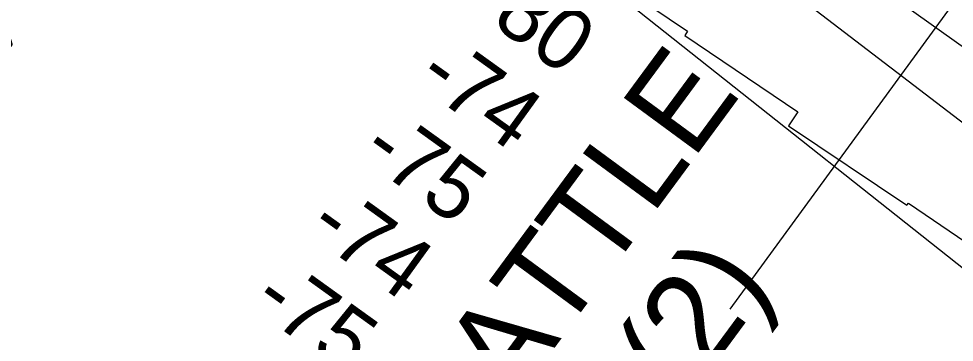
# Model space of a CAD drawing. Extents: x 3677843 to 3715951, y 511991 to 537744.
# Drawn here: x 3704089 to 3705099, y 525290 to 525640 of the extents above; entities that cross this region are included whole.
import ezdxf

# ---------------------------------------------------------------- set-up
doc = ezdxf.new("R2010")
doc.units = 0
for name, color, linetype in [('V-CHAN-NAID', 7, 'Continuous'), ('V-RIVR-RANG', 7, 'Continuous'), ('V-RRAP-RVMT', 7, 'Continuous'), ('V-TOPO-MAJR', 7, 'Continuous'), ('V-TOPO-MINR', 7, 'Continuous')]:
    doc.layers.add(name, color=color, linetype=linetype)

msp = doc.modelspace()

# ---------------------------------------------------------------- linework, layer by layer
at = {"layer": 'V-RIVR-RANG'}
msp.add_line((3705269.9, 525893.4), (3704856.5, 525326.1), dxfattribs=at)
at = {"layer": 'V-RRAP-RVMT'}
msp.add_lwpolyline([(3704470.1, 525888.9), (3704584.6, 525810.2), (3704578.1, 525799.4), (3704698.9, 525719.1), (3704691.2, 525707.4), (3704810.9, 525626.5), (3704807.8, 525622), (3704929.8, 525539.4), (3704919.8, 525524.2), (3705047.6, 525438.6), (3705049.1, 525440.8), (3705172.8, 525356.3), (3705182, 525370.2), (3705408.7, 525215.9), (3705403.8, 525208.9), (3705530.7, 525122), (3705522.6, 525111.1), (3705771.7, 524941.4), (3705768.2, 524935.2), (3705880.4, 524858.8), (3705884.3, 524864.8), (3706011.5, 524777.6), (3706006.5, 524769.6), (3706121.2, 524691.8)], dxfattribs=at)
at = {"layer": 'V-TOPO-MAJR'}
msp.add_lwpolyline([(3705543.4, 525299.3), (3704847.4, 525795.1), (3704823.7, 525811.9), (3704800, 525828.8), (3704776.4, 525845.8), (3704752.7, 525862.7), (3704397.8, 526116.9), (3704307.6, 526181.6), (3704217.4, 526246.4), (3704127.3, 526311.3), (3704037.3, 526376.3)], dxfattribs=at)
at = {"layer": 'V-TOPO-MINR'}
for points in [[(3706421.3, 524613.3), (3705701, 525073.2), (3704806, 525758.8), (3704787.8, 525772.7), (3704769.5, 525786.7), (3704751.2, 525800.6), (3704732.9, 525814.6), (3704714.6, 525828.5), (3704696.3, 525842.3), (3704677.9, 525856.2), (3704659.5, 525869.9), (3704449.1, 526026.9), (3704352.7, 526098.7), (3704256.1, 526170.3), (3704159.4, 526241.7), (3704062.6, 526313)], [(3706505.7, 524177.5), (3705584.8, 524910.4), (3705452.4, 525056.2), (3705384.5, 525127.4), (3705314.4, 525196.2), (3705241.1, 525261.5), (3705165.6, 525324.5), (3704759, 525646.9), (3704730.1, 525669.7), (3704701.2, 525692.4), (3704672.1, 525715.1), (3704643.1, 525737.6), (3704607.8, 525764.9), (3704566.5, 525797.4), (3704525.6, 525830.5), (3704485.3, 525864.2), (3704445.4, 525898.5), (3704405.8, 525933), (3704366.1, 525967.5), (3704326.2, 526001.8), (3704286.3, 526036), (3704212.4, 526099.1), (3704145.4, 526155.2), (3704077.7, 526210.5)]]:
    msp.add_lwpolyline(points, dxfattribs=at)

# ---------------------------------------------------------------- texts
at = {"layer": 'V-CHAN-NAID'}
for s, rotation, p in [('SOUTHERN RAILWAY', 55.1691, (3703383.6, 524907.9)), ('(90.4) (2)', 55.1691, (3703877.3, 525368.9)), ('CHALMETTE BATTLE', 53.6351, (3704067.3, 524469.2)), ('FIELD (90.3) (2)', 53.6351, (3704331.2, 524575.1))]:
    msp.add_text(s, height=100, rotation=rotation, dxfattribs=at).set_placement(p)
at = {"layer": 'V-RIVR-RANG'}
for s, p in [('-80', (3704573.5, 525652.7)), ('-74', (3704516.1, 525570.8)), ('-75', (3704455.9, 525490.9)), ('-74', (3704398.7, 525408.9)), ('-75', (3704338.5, 525329))]:
    msp.add_text(s, height=67, rotation=324.2094, dxfattribs=at).set_placement(p)

doc.saveas('drawing.dxf')
